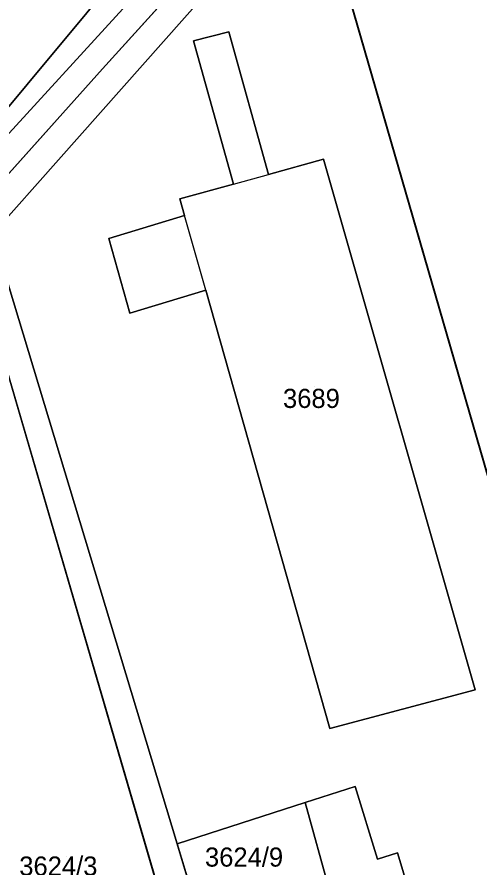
# Model space of a CAD drawing. Extents: x -264070 to -262271, y -1238894 to -1238141.
# Drawn here: x -262461.6 to -262413.2, y -1238309.6 to -1238220.7 of the extents above; entities that cross this region are included whole.
import ezdxf

# ---------------------------------------------------------------- set-up
doc = ezdxf.new("R2010")
doc.units = 0
for name, color, linetype in [('body_kn', 7, 'Continuous'), ('kladpar_druhypozemkov', 7, 'Continuous'), ('kladpar_hranice', 7, 'Continuous'), ('kladpar_parcelnecisla', 7, 'Continuous'), ('kladpar_plochy', 7, 'Continuous'), ('tarchy_linie', 7, 'Continuous'), ('zappar_hrandruhpozemk', 7, 'Continuous')]:
    doc.layers.add(name, color=color, linetype=linetype)

msp = doc.modelspace()

# ---------------------------------------------------------------- linework, layer by layer
at = {"layer": 'body_kn'}
for p, q in [((-262439.43, -1238222.29), (-262439.43, -1238222.29)), ((-262443.12, -1238223.24), (-262443.12, -1238223.24)), ((-262452.64, -1238226.14), (-262452.64, -1238226.14)), ((-262429.51, -1238235.62), (-262429.51, -1238235.62)), ((-262429.51, -1238235.62), (-262429.51, -1238235.62)), ((-262435.26, -1238237.21), (-262435.26, -1238237.21)), ((-262438.92, -1238238.22), (-262438.92, -1238238.22)), ((-262438.92, -1238238.22), (-262438.92, -1238238.22)), ((-262444.55, -1238239.77), (-262444.55, -1238239.77)), ((-262444.05, -1238241.51), (-262444.05, -1238241.51)), ((-262451.97, -1238243.92), (-262451.97, -1238243.92)), ((-262441.84, -1238249.31), (-262441.84, -1238249.31)), ((-262441.84, -1238249.31), (-262441.84, -1238249.31)), ((-262449.77, -1238251.72), (-262449.77, -1238251.72)), ((-262413.66, -1238291.11), (-262413.66, -1238291.11)), ((-262428.84, -1238295.16), (-262428.84, -1238295.16)), ((-262426.19, -1238301.22), (-262426.19, -1238301.22)), ((-262431.43, -1238302.89), (-262431.43, -1238302.89)), ((-262431.43, -1238302.89), (-262431.43, -1238302.89)), ((-262444.81, -1238307.22), (-262444.81, -1238307.22)), ((-262423.88, -1238308.83), (-262423.88, -1238308.83)), ((-262421.77, -1238308.15), (-262421.77, -1238308.15))]:
    msp.add_line(p, q, dxfattribs=at)
at = {"layer": 'kladpar_druhypozemkov'}
for p, q in [((-262430.43, -1238259.35), (-262430.43, -1238259.35)), ((-262436.91, -1238307.54), (-262436.91, -1238307.54)), ((-262456.45, -1238308.58), (-262456.45, -1238308.58))]:
    msp.add_line(p, q, dxfattribs=at)
at = {"layer": 'kladpar_hranice'}
msp.add_line((-262431.42, -1238202.75), (-262397.8, -1238318.94), dxfattribs=at)
for points in [[(-262378.39, -1238313.48), (-262397.8, -1238318.94), (-262431.42, -1238202.75), (-262452.64, -1238226.14), (-262472.8, -1238248.65), (-262478.54, -1238253.05), (-262489.87, -1238252.04), (-262488.14, -1238247.65), (-262486.63, -1238243.8), (-262479.13, -1238250.08), (-262448.05, -1238212.77), (-262451.61, -1238209.67), (-262450.62, -1238208.43), (-262441.18, -1238196.73), (-262426.3, -1238178.92), (-262408.03, -1238154.32), (-262407.99, -1238154.44), (-262401.54, -1238176.82), (-262407.15, -1238178.16), (-262408.91, -1238171.44), (-262412.63, -1238172.27), (-262408.69, -1238187.87), (-262413.74, -1238189.09), (-262378.39, -1238313.48)], [(-262397.8, -1238318.94), (-262378.39, -1238313.48), (-262374.91, -1238325.69), (-262412.84, -1238338.35), (-262421.33, -1238309.66), (-262421.77, -1238308.15), (-262423.88, -1238308.83), (-262426.19, -1238301.22), (-262431.43, -1238302.89), (-262444.81, -1238307.22), (-262462.5, -1238248.67), (-262481.74, -1238257.04), (-262483.18, -1238257.27), (-262492.09, -1238257.81), (-262491.54, -1238256.33), (-262491.48, -1238256.18), (-262489.87, -1238252.04), (-262478.54, -1238253.05), (-262472.8, -1238248.65), (-262452.64, -1238226.14), (-262431.42, -1238202.75)], [(-262456.69, -1238205.4), (-262455.83, -1238204.36), (-262450.62, -1238208.43), (-262451.61, -1238209.67), (-262448.05, -1238212.77), (-262479.13, -1238250.08), (-262486.63, -1238243.8), (-262485.37, -1238239.87), (-262456.69, -1238205.4)], [(-262413.66, -1238291.11), (-262429.51, -1238235.62), (-262435.26, -1238237.21), (-262439.43, -1238222.29), (-262443.12, -1238223.24), (-262438.92, -1238238.22), (-262444.55, -1238239.77), (-262444.05, -1238241.51), (-262451.97, -1238243.92), (-262449.77, -1238251.72), (-262441.84, -1238249.31), (-262428.84, -1238295.16), (-262413.66, -1238291.11)], [(-262429.51, -1238235.62), (-262413.66, -1238291.11), (-262428.84, -1238295.16), (-262441.84, -1238249.31), (-262449.77, -1238251.72), (-262451.97, -1238243.92), (-262444.05, -1238241.51), (-262444.55, -1238239.77), (-262438.92, -1238238.22), (-262443.12, -1238223.24), (-262439.43, -1238222.29), (-262435.26, -1238237.21), (-262429.51, -1238235.62)], [(-262483.18, -1238257.27), (-262481.74, -1238257.04), (-262462.5, -1238248.67), (-262444.81, -1238307.22), (-262443.28, -1238312.36)], [(-262446.37, -1238313.41), (-262443.28, -1238312.36), (-262442.15, -1238316.17), (-262443.91, -1238316.54), (-262445.32, -1238317.02), (-262433, -1238359.17), (-262432.24, -1238361.77), (-262448.08, -1238366.37), (-262477.39, -1238265.73), (-262478.53, -1238266), (-262479.64, -1238266.25), (-262480.02, -1238266.34), (-262480.55, -1238264.32), (-262484.04, -1238265.15), (-262485.99, -1238258.55), (-262479.88, -1238257.12), (-262479.92, -1238256.98), (-262464.24, -1238252.27), (-262446.37, -1238313.41)], [(-262446.37, -1238313.41), (-262464.24, -1238252.27), (-262479.92, -1238256.98), (-262479.88, -1238257.12), (-262485.99, -1238258.55), (-262484.04, -1238265.15), (-262480.55, -1238264.32), (-262480.02, -1238266.34), (-262479.64, -1238266.25), (-262480.25, -1238267.92), (-262480.3, -1238268.31), (-262480.27, -1238268.84), (-262480.06, -1238270.15), (-262475.23, -1238290.18), (-262470.49, -1238310.16)], [(-262412.84, -1238338.35), (-262410.23, -1238347.2), (-262403.99, -1238368.32), (-262401.21, -1238367.32), (-262398.48, -1238374.94), (-262409.51, -1238378.89), (-262412.33, -1238369.48), (-262428.87, -1238312.11), (-262431.43, -1238302.89), (-262426.19, -1238301.22), (-262423.88, -1238308.83), (-262421.77, -1238308.15), (-262421.33, -1238309.66), (-262412.84, -1238338.35)], [(-262431.43, -1238302.89), (-262428.87, -1238312.11), (-262442.08, -1238316.4), (-262442.15, -1238316.17), (-262443.28, -1238312.36), (-262444.81, -1238307.22), (-262431.43, -1238302.89)]]:
    msp.add_lwpolyline(points, dxfattribs=at)
at = {"layer": 'kladpar_plochy'}
for p, q in [((-262452.64, -1238226.14), (-262431.42, -1238202.75)), ((-262431.42, -1238202.75), (-262397.8, -1238318.94)), ((-262439.43, -1238222.29), (-262443.12, -1238223.24)), ((-262435.26, -1238237.21), (-262439.43, -1238222.29)), ((-262443.12, -1238223.24), (-262438.92, -1238238.22)), ((-262472.8, -1238248.65), (-262452.64, -1238226.14)), ((-262429.51, -1238235.62), (-262435.26, -1238237.21)), ((-262413.66, -1238291.11), (-262429.51, -1238235.62)), ((-262438.92, -1238238.22), (-262444.55, -1238239.77)), ((-262444.55, -1238239.77), (-262444.05, -1238241.51)), ((-262444.05, -1238241.51), (-262451.97, -1238243.92)), ((-262451.97, -1238243.92), (-262449.77, -1238251.72)), ((-262444.81, -1238307.22), (-262462.5, -1238248.67)), ((-262462.5, -1238248.67), (-262444.81, -1238307.22)), ((-262449.77, -1238251.72), (-262441.84, -1238249.31)), ((-262441.84, -1238249.31), (-262428.84, -1238295.16)), ((-262446.37, -1238313.41), (-262464.24, -1238252.27)), ((-262428.84, -1238295.16), (-262413.66, -1238291.11)), ((-262426.19, -1238301.22), (-262431.43, -1238302.89)), ((-262423.88, -1238308.83), (-262426.19, -1238301.22)), ((-262431.43, -1238302.89), (-262444.81, -1238307.22)), ((-262444.81, -1238307.22), (-262443.28, -1238312.36)), ((-262421.77, -1238308.15), (-262423.88, -1238308.83)), ((-262421.33, -1238309.66), (-262421.77, -1238308.15))]:
    msp.add_line(p, q, dxfattribs=at)
for points in [[(-262378.39, -1238313.48), (-262397.8, -1238318.94), (-262431.42, -1238202.75), (-262452.64, -1238226.14), (-262472.8, -1238248.65), (-262478.54, -1238253.05), (-262489.87, -1238252.04), (-262488.14, -1238247.65), (-262486.63, -1238243.8), (-262479.13, -1238250.08), (-262448.05, -1238212.77), (-262451.61, -1238209.67), (-262450.62, -1238208.43), (-262441.18, -1238196.73), (-262426.3, -1238178.92), (-262408.03, -1238154.32), (-262407.99, -1238154.44), (-262401.54, -1238176.82), (-262407.15, -1238178.16), (-262408.91, -1238171.44), (-262412.63, -1238172.27), (-262408.69, -1238187.87), (-262413.74, -1238189.09)], [(-262456.69, -1238205.4), (-262455.83, -1238204.36), (-262450.62, -1238208.43), (-262451.61, -1238209.67), (-262448.05, -1238212.77), (-262479.13, -1238250.08), (-262486.63, -1238243.8), (-262485.37, -1238239.87)], [(-262429.51, -1238235.62), (-262413.66, -1238291.11), (-262428.84, -1238295.16), (-262441.84, -1238249.31), (-262449.77, -1238251.72), (-262451.97, -1238243.92), (-262444.05, -1238241.51), (-262444.55, -1238239.77), (-262438.92, -1238238.22), (-262443.12, -1238223.24), (-262439.43, -1238222.29), (-262435.26, -1238237.21)], [(-262446.37, -1238313.41), (-262443.28, -1238312.36), (-262442.15, -1238316.17), (-262443.91, -1238316.54), (-262445.32, -1238317.02), (-262433, -1238359.17), (-262432.24, -1238361.77), (-262448.08, -1238366.37), (-262477.39, -1238265.73), (-262478.53, -1238266), (-262479.64, -1238266.25), (-262480.02, -1238266.34), (-262480.55, -1238264.32), (-262484.04, -1238265.15), (-262485.99, -1238258.55), (-262479.88, -1238257.12), (-262479.92, -1238256.98), (-262464.24, -1238252.27)], [(-262412.84, -1238338.35), (-262410.23, -1238347.2), (-262403.99, -1238368.32), (-262401.21, -1238367.32), (-262398.48, -1238374.94), (-262409.51, -1238378.89), (-262412.33, -1238369.48), (-262428.87, -1238312.11), (-262431.43, -1238302.89), (-262426.19, -1238301.22), (-262423.88, -1238308.83), (-262421.77, -1238308.15), (-262421.33, -1238309.66)], [(-262431.43, -1238302.89), (-262428.87, -1238312.11), (-262442.08, -1238316.4), (-262442.15, -1238316.17), (-262443.28, -1238312.36), (-262444.81, -1238307.22)]]:
    msp.add_lwpolyline(points, close=True, dxfattribs=at)
at = {"layer": 'tarchy_linie'}
msp.add_lwpolyline([(-262490.96, -1238254.84), (-262489.87, -1238252.04), (-262488.77, -1238249.25), (-262478.96, -1238250.17), (-262474.74, -1238246.36), (-262432.25, -1238199.87), (-262431.42, -1238202.75), (-262430.59, -1238205.63), (-262470.73, -1238250.83), (-262479.55, -1238255.98), (-262490.96, -1238254.84)], dxfattribs=at)
at = {"layer": 'zappar_hrandruhpozemk'}
for p, q in [((-262438.92, -1238238.22), (-262435.26, -1238237.21)), ((-262441.84, -1238249.31), (-262444.05, -1238241.51))]:
    msp.add_line(p, q, dxfattribs=at)

# ---------------------------------------------------------------- texts
at = {"layer": 'kladpar_parcelnecisla'}
for s, p in [('3689', (-262433.754, -1238261.63)), ('3624/9', (-262441.919, -1238309.61)), ('3624/3', (-262461.351, -1238310.55))]:
    msp.add_text(s, height=2, dxfattribs=at).set_placement(p)

doc.saveas('drawing.dxf')
